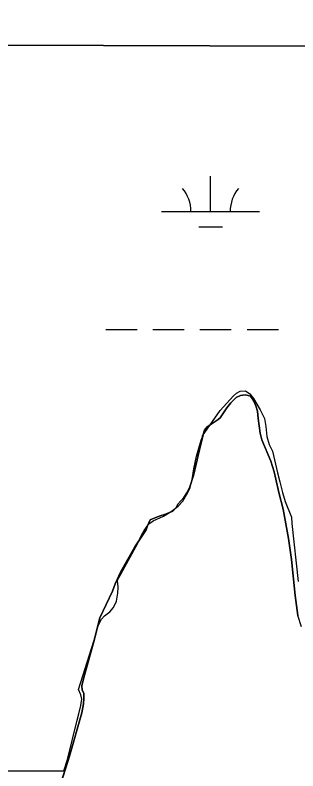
# Model space of a CAD drawing. Extents: x 3161564 to 3199464, y 849354 to 874788.
# Drawn here: x 3176956 to 3177245, y 872239 to 873008 of the extents above; entities that cross this region are included whole.
import ezdxf

# ---------------------------------------------------------------- set-up
doc = ezdxf.new("R2010")
doc.units = 0
for name, color, linetype in [('V-GRID-FRAM', 7, 'Continuous'), ('V-SITE-VEGE', 7, 'Continuous'), ('V-TOPO-SHOR', 7, 'Continuous'), ('V-WETL-SWMP', 7, 'Continuous')]:
    doc.layers.add(name, color=color, linetype=linetype)

msp = doc.modelspace()

# ---------------------------------------------------------------- linework, layer by layer
at = {"layer": 'V-GRID-FRAM'}
msp.add_lwpolyline([(3165819.25, 873007.56), (3197186.66, 872920.88), (3197144.33, 854733.31), (3165761.05, 854820.03), (3165819.25, 873007.56)], dxfattribs=at)
at = {"layer": 'V-SITE-VEGE'}
for p, q in [((3180065.32, 872968.19), (3176871.95, 872977.02)), ((3177165.43, 872605.25), (3177178.99, 872620.22)), ((3177178.99, 872620.22), (3177181.84, 872623.1)), ((3177181.84, 872623.1), (3177185.65, 872625.12)), ((3177185.65, 872625.12), (3177191.24, 872625.29)), ((3177191.24, 872625.29), (3177195.65, 872622.28)), ((3177195.65, 872622.28), (3177199.47, 872617.45)), ((3177199.47, 872617.45), (3177206.1, 872606.15)), ((3177147.2, 872579.48), (3177165.43, 872605.25)), ((3177206.1, 872606.15), (3177210.4, 872597.13)), ((3177210.4, 872597.13), (3177211.92, 872589)), ((3177211.92, 872589), (3177212.84, 872578.92)), ((3177143.48, 872567.11), (3177146.14, 872575.03)), ((3177146.14, 872575.03), (3177147.19, 872578.64)), ((3177147.19, 872578.64), (3177147.2, 872579.48)), ((3177212.84, 872578.92), (3177215.2, 872570.78)), ((3177141.08, 872558.78), (3177143.48, 872567.11)), ((3177215.2, 872570.78), (3177218.71, 872564)), ((3177138.46, 872545.98), (3177141.08, 872558.78)), ((3177218.71, 872564), (3177223.59, 872541.84)), ((3177136.86, 872535.11), (3177138.46, 872545.98)), ((3177223.59, 872541.84), (3177226.07, 872532.85)), ((3177134.75, 872526.91), (3177136.86, 872535.11)), ((3177132.27, 872521.79), (3177134.75, 872526.91)), ((3177226.07, 872532.85), (3177228.8, 872521.91)), ((3177127.36, 872513.23), (3177132.27, 872521.79)), ((3177228.8, 872521.91), (3177231.7, 872512.77)), ((3177122.51, 872507.87), (3177127.36, 872513.23)), ((3177231.7, 872512.77), (3177237.96, 872496.87)), ((3177115.43, 872502.56), (3177122.51, 872507.87)), ((3177096.95, 872493.13), (3177107.51, 872497.82)), ((3177107.51, 872497.82), (3177115.43, 872502.56)), ((3177237.96, 872496.87), (3177238.26, 872490.44)), ((3177087.96, 872483.24), (3177092.56, 872490.14)), ((3177092.56, 872490.14), (3177096.95, 872493.13)), ((3177238.26, 872490.44), (3177244.68, 872431.51)), ((3177085.21, 872478.41), (3177087.96, 872483.24)), ((3177081.43, 872470.52), (3177085.21, 872478.41)), ((3177060.44, 872432.09), (3177081.43, 872470.52)), ((3177061.24, 872429.7), (3177060.44, 872432.09)), ((3177061.43, 872425.36), (3177061.24, 872429.7)), ((3177059.77, 872411.43), (3177061.04, 872419.5)), ((3177061.04, 872419.5), (3177061.43, 872425.36)), ((3177056.71, 872404.92), (3177059.77, 872411.43)), ((3177052.85, 872400.38), (3177056.71, 872404.92)), ((3177044.61, 872393), (3177047.61, 872396.29)), ((3177047.61, 872396.29), (3177052.85, 872400.38)), ((3177041.29, 872387.19), (3177044.61, 872393)), ((3177039.02, 872378.16), (3177039.65, 872382.06)), ((3177039.65, 872382.06), (3177041.29, 872387.19)), ((3177021.18, 872321.51), (3177039.02, 872378.16)), ((3177023.45, 872316.02), (3177021.18, 872321.51)), ((3177024.34, 872311.67), (3177023.45, 872316.02)), ((3177023.52, 872305.12), (3177024.34, 872311.67)), ((3177021.54, 872296.78), (3177023.52, 872305.12)), ((3177019.6, 872290.25), (3177021.54, 872296.78)), ((3177009.9, 872250.34), (3177019.6, 872290.25)), ((3177006.08, 872238.72), (3177009.9, 872250.34)), ((3176775.65, 872238.72), (3177006.08, 872238.72))]:
    msp.add_line(p, q, dxfattribs=at)
at = {"layer": 'V-TOPO-SHOR'}
msp.add_lwpolyline([(3176988.44, 872180.82), (3177011.9, 872253.85), (3177024.33, 872297.75), (3177026.18, 872306.8), (3177026.56, 872312.37), (3177026.38, 872317.55), (3177024.77, 872321.07), (3177024.44, 872325.27), (3177025.97, 872332.5), (3177036.3, 872369.04), (3177042.66, 872394.48), (3177055.6, 872421.47), (3177058.4, 872428.96), (3177064.08, 872441.43), (3177078.53, 872466.57), (3177089.9, 872483.96), (3177091.37, 872487.98), (3177094.01, 872494.22), (3177103.16, 872497.95), (3177109.62, 872499.78), (3177117.22, 872502.99), (3177120.5, 872506.56), (3177122.39, 872510.02), (3177128.38, 872516.89), (3177131.27, 872521.72), (3177134.31, 872527.53), (3177138.31, 872539.33), (3177144.4, 872565.47), (3177148.95, 872584.52), (3177149.24, 872585.21), (3177151.96, 872588.79), (3177163.42, 872596.26), (3177165.26, 872597.76), (3177168.86, 872603), (3177172.03, 872608.11), (3177176.32, 872613.19), (3177181.59, 872618.68), (3177186.09, 872620.55), (3177190.85, 872621.16), (3177193.92, 872620.54), (3177196.28, 872619.8), (3177197.91, 872617.67), (3177199.54, 872614.99), (3177201.82, 872610.19), (3177203.39, 872604.72), (3177203.95, 872597.3), (3177206.04, 872582.31), (3177207.86, 872575.57), (3177216.95, 872553.89), (3177220.51, 872542.79), (3177222.19, 872535.49), (3177225, 872521.89), (3177229.43, 872504.9), (3177235, 872475.04), (3177238.09, 872453.89), (3177241.86, 872417.08), (3177244.55, 872396.92)], dxfattribs=at)
at = {"layer": 'V-WETL-SWMP'}
for p, q in [((3176862.94, 872977.04), (3179881.44, 872968.7)), ((3177155.57, 872807.74), (3177155.57, 872843.74)), ((3177105.57, 872807.74), (3177205.57, 872807.74)), ((3177143.57, 872792.31), (3177167.57, 872792.31)), ((3177048.72, 872687.67), (3177080.72, 872687.67)), ((3177096.72, 872687.67), (3177128.72, 872687.67)), ((3177144.72, 872687.67), (3177176.72, 872687.67)), ((3177192.72, 872687.67), (3177224.72, 872687.67)), ((3177181.58, 872618.68), (3177176.31, 872613.19)), ((3177186.09, 872620.55), (3177181.58, 872618.68)), ((3177190.85, 872621.16), (3177186.09, 872620.55)), ((3177193.91, 872620.54), (3177190.85, 872621.16)), ((3177196.27, 872619.8), (3177193.91, 872620.54)), ((3177197.91, 872617.67), (3177196.27, 872619.8)), ((3177176.31, 872613.19), (3177172.02, 872608.11)), ((3177199.53, 872614.99), (3177197.91, 872617.67)), ((3177201.82, 872610.19), (3177199.53, 872614.99)), ((3177168.85, 872603), (3177165.26, 872597.76)), ((3177172.02, 872608.11), (3177168.85, 872603)), ((3177203.39, 872604.72), (3177201.82, 872610.19)), ((3177203.95, 872597.3), (3177203.39, 872604.72)), ((3177163.42, 872596.26), (3177151.96, 872588.79)), ((3177165.26, 872597.76), (3177163.42, 872596.26)), ((3177206.03, 872582.32), (3177203.95, 872597.3)), ((3177151.96, 872588.79), (3177149.24, 872585.21)), ((3177148.95, 872584.52), (3177144.39, 872565.47)), ((3177149.24, 872585.21), (3177148.95, 872584.52)), ((3177207.86, 872575.58), (3177206.03, 872582.32)), ((3177216.95, 872553.89), (3177207.86, 872575.58)), ((3177144.39, 872565.47), (3177138.31, 872539.33)), ((3177220.51, 872542.79), (3177216.95, 872553.89)), ((3177222.18, 872535.49), (3177220.51, 872542.79)), ((3177138.31, 872539.33), (3177134.31, 872527.53)), ((3177225, 872521.89), (3177222.18, 872535.49)), ((3177134.31, 872527.53), (3177131.27, 872521.72)), ((3177131.27, 872521.72), (3177128.38, 872516.89)), ((3177229.42, 872504.9), (3177225, 872521.89)), ((3177128.38, 872516.89), (3177122.38, 872510.02)), ((3177117.22, 872502.99), (3177109.62, 872499.78)), ((3177120.5, 872506.56), (3177117.22, 872502.99)), ((3177122.38, 872510.02), (3177120.5, 872506.56)), ((3177235, 872475.04), (3177229.42, 872504.9)), ((3177103.15, 872497.95), (3177094, 872494.22)), ((3177109.62, 872499.78), (3177103.15, 872497.95)), ((3177091.37, 872487.98), (3177089.9, 872483.96)), ((3177094, 872494.22), (3177091.37, 872487.98)), ((3177089.9, 872483.96), (3177078.53, 872466.57)), ((3177238.09, 872453.89), (3177235, 872475.04)), ((3177078.53, 872466.57), (3177064.08, 872441.43)), ((3177241.86, 872417.08), (3177238.09, 872453.89)), ((3177064.08, 872441.43), (3177058.4, 872428.96)), ((3177058.4, 872428.96), (3177055.6, 872421.47)), ((3177055.6, 872421.47), (3177042.65, 872394.48)), ((3177244.54, 872396.92), (3177241.86, 872417.08)), ((3177248.24, 872385.39), (3177244.54, 872396.92)), ((3177042.65, 872394.48), (3177036.3, 872369.04)), ((3177036.3, 872369.04), (3177025.97, 872332.5)), ((3177025.97, 872332.5), (3177024.43, 872325.27)), ((3177024.43, 872325.27), (3177024.77, 872321.07)), ((3177024.77, 872321.07), (3177026.38, 872317.55)), ((3177026.56, 872312.37), (3177026.18, 872306.79)), ((3177026.38, 872317.55), (3177026.56, 872312.37)), ((3177026.18, 872306.79), (3177024.33, 872297.75)), ((3177024.33, 872297.75), (3177011.9, 872253.85)), ((3177011.9, 872253.85), (3176988.43, 872180.82))]:
    msp.add_line(p, q, dxfattribs=at)
for centre, start, end in [((3177100.32, 872808.21), 359.22818, 40.77184), ((3177210.81, 872808.21), 139.22818, 180.77184)]:
    msp.add_arc(centre, 35.25, start, end, dxfattribs=at)

doc.saveas('drawing.dxf')
